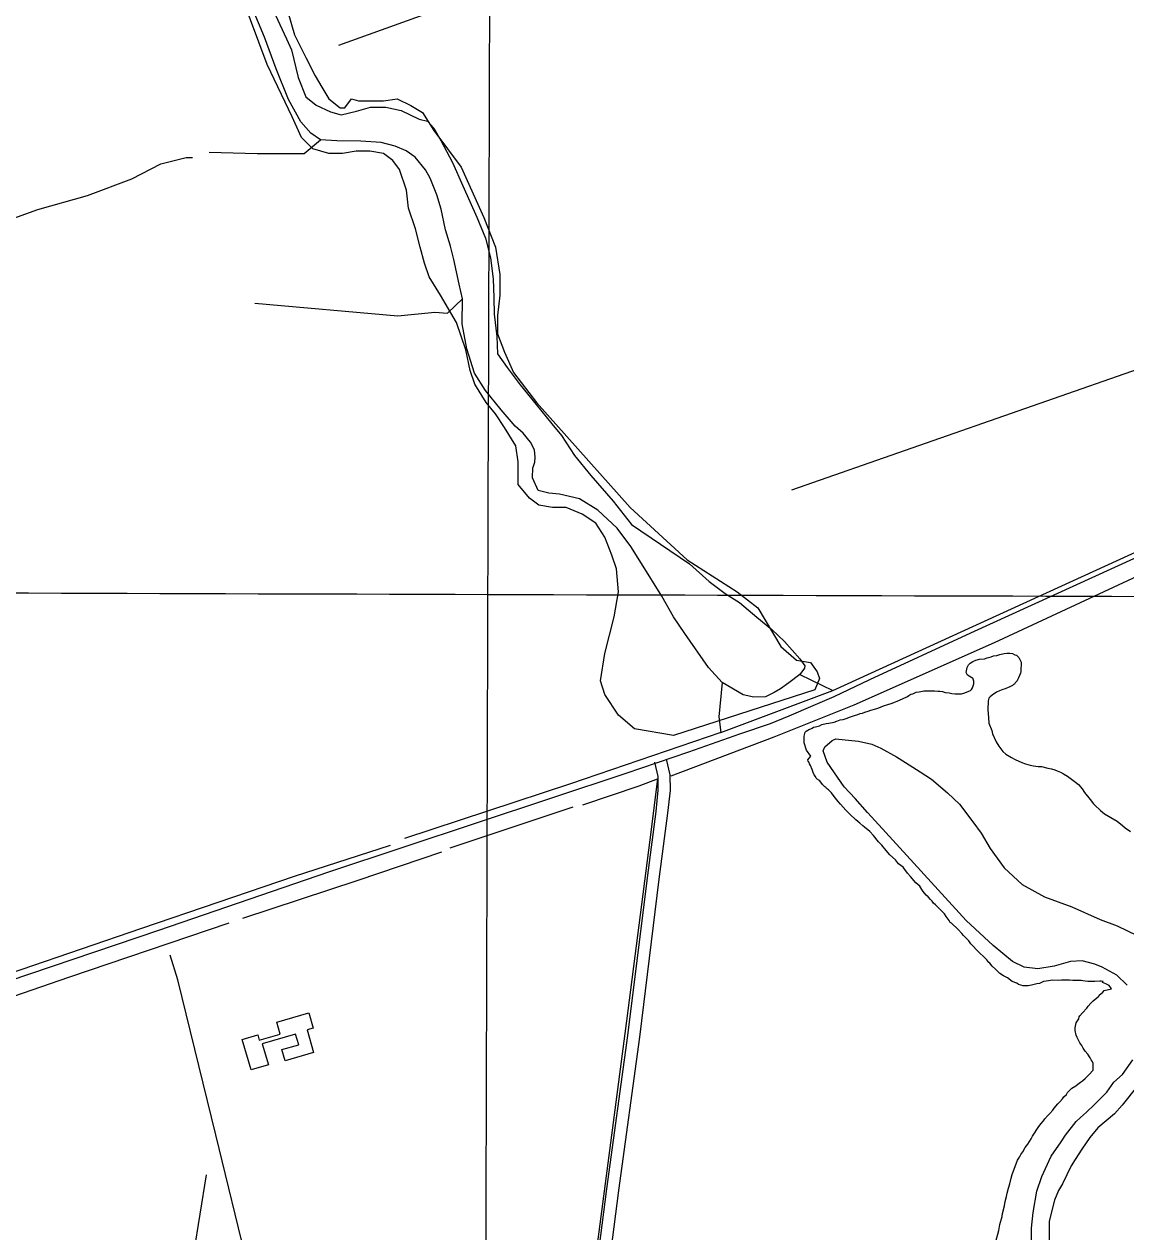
# Model space of a CAD drawing. Extents: x 3161514 to 3199414, y 831166 to 856601.
# Drawn here: x 3169818 to 3172562, y 847153 to 850162 of the extents above; entities that cross this region are included whole.
import ezdxf

# ---------------------------------------------------------------- set-up
doc = ezdxf.new("R2010")
doc.units = 0
for name, color, linetype in [('V-BLDG-OTLN', 7, 'Continuous'), ('V-GRID-MAJR', 7, 'Continuous'), ('V-ROAD-CNTR', 7, 'Continuous'), ('V-SITE-VEGE', 7, 'Continuous'), ('V-TOPO-SHOR', 7, 'Continuous')]:
    doc.layers.add(name, color=color, linetype=linetype)

msp = doc.modelspace()

# ---------------------------------------------------------------- linework, layer by layer
at = {"layer": 'V-BLDG-OTLN'}
msp.add_lwpolyline([(3170447.020069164, 847675.0506223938), (3170527.0279091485, 847698.2205760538), (3170537.988887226, 847660.370651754), (3170522.3039185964, 847655.828660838), (3170538.6058859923, 847599.5347734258), (3170467.563028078, 847578.9618145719), (3170459.488044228, 847606.844758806), (3170501.6299599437, 847619.0487343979), (3170493.8849754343, 847645.7926809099), (3170410.800141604, 847621.731729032), (3170425.984111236, 847569.299833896), (3170382.896197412, 847556.8218588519), (3170361.055241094, 847632.240708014), (3170399.6701638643, 847643.423685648), (3170403.434156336, 847630.425711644), (3170455.570052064, 847645.5226814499)], close=True, dxfattribs=at)
at = {"layer": 'V-GRID-MAJR'}
for points in [[(3170936.043, 836618.417), (3170954.554, 842678.861), (3170973.071, 848741.248), (3170991.588, 854803.677), (3170991.594, 854805.578)], [(3165741.648, 848757.608), (3170973.071, 848741.248), (3176204.497, 848725.65), (3181435.9250000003, 848710.812), (3186667.355, 848696.736), (3191898.788, 848683.42), (3197130.222, 848670.865), (3197130.223, 848670.865)]]:
    msp.add_spline(points, degree=3, dxfattribs=at)
at = {"layer": 'V-ROAD-CNTR'}
for points in [[(3175245.436472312, 850104.33776381), (3174206.5125501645, 849596.8837787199), (3173450.2140627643, 849230.3805117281), (3173277.200408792, 849149.236674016), (3173109.599743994, 849071.4288296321), (3172741.538480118, 848902.937166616), (3172175.406612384, 848644.5786833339), (3171923.7321157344, 848527.9319166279), (3171834.6782938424, 848486.117000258), (3171782.113398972, 848463.709045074), (3171722.3085185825, 848438.0540963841), (3171676.191610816, 848418.967134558), (3171599.981763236, 848392.8161868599), (3171472.849017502, 848348.2582759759), (3171316.7013297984, 848295.339381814), (3170575.8488115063, 848048.8868747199), (3170151.92265936, 847903.9371646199), (3169724.39851441, 847758.9164546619)], [(3170699.422564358, 843060.778850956), (3170784.749393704, 843710.913550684), (3170914.132134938, 844759.736453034), (3171166.114630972, 846458.1870561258), (3171269.351424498, 847259.8434528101), (3171321.6053199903, 847642.005688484), (3171370.163222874, 848035.1459022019), (3171391.72017976, 848199.8495727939), (3171397.4081683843, 848253.7874649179), (3171397.309168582, 848287.86139677), (3171388.7481857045, 848323.5823253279)], [(3170729.16650487, 843056.874858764), (3170814.509334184, 843707.12555826), (3170943.8620754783, 844755.6984611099), (3171195.8325715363, 846454.0690643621), (3171299.091365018, 847255.895460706), (3171351.35526049, 847638.1356962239), (3171399.923163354, 848031.3599097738), (3171421.5161201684, 848196.329579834), (3171427.412108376, 848252.2534679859), (3171427.299108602, 848291.4493895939), (3171417.9221273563, 848330.574311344)]]:
    msp.add_lwpolyline(points, dxfattribs=at)
at = {"layer": 'V-SITE-VEGE'}
for p, q in [((3170422.943, 850061.692), (3170349.028, 850260.791)), ((3170474.114, 850192.529), (3170491.1720000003, 850135.6430000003)), ((3170491.1720000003, 850135.6430000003), (3170519.6, 850078.756)), ((3170485.487, 849930.858), (3170422.943, 850061.692)), ((3170519.6, 850078.756), (3170542.343, 850033.2540000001)), ((3170542.343, 850033.2540000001), (3170559.401, 850004.809)), ((3170559.401, 850004.809), (3170576.4590000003, 849976.366)), ((3170576.4590000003, 849976.366), (3170604.887, 849953.611)), ((3170616.2600000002, 849953.611), (3170633.315, 849976.366)), ((3170633.315, 849976.366), (3170650.373, 849970.6770000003)), ((3170712.917, 849970.677), (3170747.0300000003, 849976.3659999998)), ((3170747.0300000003, 849976.366), (3170781.146, 849959.3000000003)), ((3170604.887, 849953.611), (3170616.2600000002, 849953.611)), ((3170650.373, 849970.677), (3170712.917, 849970.677)), ((3170781.146, 849959.3), (3170809.574, 849942.234)), ((3170809.574, 849942.234), (3170838.003, 849896.728)), ((3170508.23, 849879.662), (3170485.487, 849930.858)), ((3170838.003, 849896.728), (3170906.232, 849805.713)), ((3170536.6580000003, 849851.219), (3170508.23, 849879.662)), ((3170576.4590000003, 849839.843), (3170536.6580000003, 849851.219)), ((3170610.572, 849839.843), (3170576.4590000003, 849839.843)), ((3170644.688, 849845.53), (3170610.572, 849839.843)), ((3170678.801, 849845.53), (3170644.688, 849845.53)), ((3170712.917, 849839.843), (3170678.801, 849845.5299999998)), ((3170735.66, 849822.777), (3170712.917, 849839.843)), ((3170752.718, 849800.023), (3170735.66, 849822.777)), ((3170769.773, 849748.827), (3170752.718, 849800.023)), ((3170906.232, 849805.713), (3170963.09, 849680.5660000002)), ((3170775.461, 849703.319), (3170769.773, 849748.827)), ((3170792.517, 849652.123), (3170775.461, 849703.319)), ((3170963.09, 849680.5660000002), (3170991.519, 849606.6140000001)), ((3170803.889, 849606.6140000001), (3170792.517, 849652.123)), ((3170815.258, 849566.795), (3170803.889, 849606.6140000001)), ((3170991.519, 849606.6140000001), (3171002.8910000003, 849538.3520000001)), ((3170826.632, 849532.665), (3170815.258, 849566.795)), ((3170855.06, 849487.1560000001), (3170826.632, 849532.665)), ((3171002.8910000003, 849538.3520000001), (3171002.8910000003, 849487.1560000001)), ((3170894.861, 849418.895), (3170855.06, 849487.1560000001)), ((3171002.8910000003, 849487.1560000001), (3170997.204, 849435.961)), ((3170997.204, 849435.961), (3170997.204, 849390.452)), ((3170917.6040000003, 849350.633), (3170894.861, 849418.895)), ((3170997.204, 849390.452), (3171014.262, 849344.9450000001)), ((3170928.975, 849299.437), (3170917.6040000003, 849350.633)), ((3171014.262, 849344.9450000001), (3171037.003, 849293.747)), ((3170940.347, 849265.3070000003), (3170928.975, 849299.437)), ((3171037.003, 849293.747), (3171093.861, 849219.7980000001)), ((3170968.774, 849219.7980000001), (3170940.347, 849265.3070000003)), ((3170991.519, 849191.356), (3170968.774, 849219.7980000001)), ((3171093.861, 849219.7980000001), (3171326.981, 848958.1270000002)), ((3171014.262, 849157.226), (3170991.519, 849191.356)), ((3171042.69, 849111.7170000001), (3171014.262, 849157.226)), ((3171048.375, 849071.898), (3171042.69, 849111.7170000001)), ((3171048.375, 849043.4550000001), (3171048.375, 849071.898)), ((3171048.375, 849015.013), (3171048.375, 849043.4550000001)), ((3171076.806, 848980.883), (3171048.375, 849015.013)), ((3171099.549, 848963.817), (3171076.806, 848980.883)), ((3171133.662, 848958.1270000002), (3171099.549, 848963.817)), ((3171167.778, 848958.1270000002), (3171133.662, 848958.1270000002)), ((3171207.577, 848941.061), (3171167.778, 848958.127)), ((3171326.981, 848958.1270000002), (3171469.122, 848827.2930000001)), ((3171241.694, 848918.3080000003), (3171207.577, 848941.061)), ((3171264.435, 848884.1780000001), (3171241.694, 848918.3080000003)), ((3171281.4930000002, 848838.672), (3171264.435, 848884.1780000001)), ((3171292.863, 848804.54), (3171281.4930000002, 848838.672)), ((3171298.549, 848747.654), (3171292.863, 848804.54)), ((3171469.122, 848827.2930000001), (3171594.208, 848747.654)), ((3171287.178, 848685.082), (3171298.549, 848747.654)), ((3171594.208, 848747.654), (3171645.38, 848707.835)), ((3171645.38, 848707.835), (3171702.238, 848611.131)), ((3171264.435, 848594.0650000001), (3171287.178, 848685.082)), ((3171253.063, 848525.8030000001), (3171264.435, 848594.0650000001)), ((3171702.238, 848611.131), (3171742.039, 848577.001)), ((3171742.039, 848577.001), (3171776.153, 848571.311)), ((3171776.153, 848571.311), (3171793.21, 848548.556)), ((3171798.896, 848531.492), (3171787.523, 848503.0490000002)), ((3171793.21, 848548.556), (3171798.896, 848531.492)), ((3171264.435, 848491.6730000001), (3171253.063, 848525.8030000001)), ((3171787.523, 848503.0490000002), (3171435.007, 848389.2790000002)), ((3171298.549, 848440.4770000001), (3171264.435, 848491.6730000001)), ((3171338.35, 848406.345), (3171298.549, 848440.4770000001)), ((3171435.007, 848389.279), (3171338.35, 848406.345))]:
    msp.add_line(p, q, dxfattribs=at)
for points in [[(3172137.201, 848493.371), (3172152.536, 848493.16), (3172161.093, 848495.5970000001), (3172171.374, 848499.715), (3172174.804, 848501.372), (3172177.395, 848503.893), (3172180.0100000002, 848508.118), (3172183.559, 848518.295), (3172183.651, 848525.111), (3172181.202, 848532.813), (3172178.6580000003, 848533.7000000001), (3172171.89, 848537.202), (3172167.665, 848539.817), (3172164.3510000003, 848546.6780000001), (3172167.083, 848559.4230000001), (3172170.573, 848565.339), (3172174.04, 848569.552), (3172180.913, 848573.718), (3172188.63, 848577.0210000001), (3172197.182, 848579.458), (3172209.986, 848580.986), (3172216.8370000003, 848583.4500000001), (3172226.244, 848585.875), (3172232.244, 848588.349), (3172240.774, 848589.084), (3172248.477, 848591.533), (3172258.735, 848593.948), (3172265.563, 848594.706), (3172273.231, 848594.601), (3172280.034, 848593.655), (3172285.961, 848591.017), (3172289.359, 848590.118), (3172295.241, 848584.072), (3172301.041, 848572.063), (3172300.721, 848549.06), (3172299.812, 848544.812), (3172294.534, 848532.954), (3172291.921, 848528.729), (3172291.032, 848526.186), (3172286.703, 848521.133), (3172284.951, 848517.748), (3172282.3850000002, 848516.933), (3172279.795, 848514.412), (3172271.216, 848510.269), (3172268.647, 848509.454), (3172261.785, 848506.142), (3172255.798, 848504.518), (3172247.231, 848501.2270000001), (3172239.517, 848497.925), (3172229.1890000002, 848490.399), (3172224.017, 848486.209), (3172220.562, 848482.848), (3172218.762, 848476.057), (3172218.4590000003, 848453.9060000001), (3172219.893, 848434.2880000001), (3172220.556, 848420.6460000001), (3172227.968, 848401.794), (3172229.565, 848394.106), (3172239.506, 848373.5160000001), (3172245.329, 848363.212), (3172255.364, 848349.439), (3172262.95, 848343.3690000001), (3172277.3170000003, 848334.6510000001), (3172286.617, 848329.41), (3172302.708, 848322.371), (3172312.034, 848318.834), (3172323.927, 848316.112), (3172332.4220000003, 848314.291), (3172343.475, 848312.436), (3172351.995, 848312.317), (3172368.123, 848307.832), (3172376.63, 848306.865), (3172385.113, 848304.193), (3172391.042, 848301.555), (3172399.515, 848298.028), (3172407.1350000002, 848294.5160000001), (3172416.4250000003, 848288.4230000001), (3172436.671, 848273.657), (3172444.257, 848267.589), (3172453.475, 848256.384), (3172459.322, 848247.783), (3172473.5700000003, 848230.5430000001), (3172481.936, 848219.35), (3172485.2970000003, 848215.895), (3172498.752, 848202.929), (3172508.857, 848194.268)], [(3172075.449, 847980.574), (3172069.756, 847987.552), (3172064.966, 847991.576), (3172057.363, 848000.554), (3172053.575, 848005.533), (3172048.903, 848014.4400000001), (3172039.325, 848022.488), (3172026.029, 848038.442), (3172018.404, 848046.446), (3172011.781, 848055.4), (3172007.036, 848061.378), (3171995.506, 848069.4720000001), (3171987.928, 848079.427), (3171974.561, 848092.452), (3171965.052, 848103.431), (3171954.615, 848116.387), (3171946.014, 848124.411), (3171933.693, 848140.345), (3171924.161, 848150.345), (3171910.749, 848161.419), (3171906.911, 848164.441), (3171899.264, 848171.466), (3171889.685, 848179.515), (3171874.389, 848193.566), (3171864.855, 848203.566), (3171851.535, 848218.545), (3171845.842, 848225.525), (3171835.381, 848237.502), (3171828.755, 848246.458), (3171821.131, 848254.457), (3171816.318, 848257.507), (3171814.436, 848260.482), (3171812.505, 848261.506), (3171806.786, 848267.509), (3171802.043, 848273.485), (3171799.2090000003, 848277.462), (3171793.419, 848280.534), (3171790.56, 848283.535), (3171788.701, 848287.487), (3171785.864, 848291.464), (3171783.077, 848297.395), (3171780.335, 848305.278), (3171776.662, 848315.1410000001), (3171773.826, 848319.117), (3171772.921, 848322.072), (3171771.061, 848326.022), (3171770.156, 848328.978), (3171777.412, 848338.382), (3171766.298, 848352.7710000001), (3171760.594, 848371.5970000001), (3171760.815, 848387.784), (3171763.512, 848397.973), (3171766.105, 848400.4940000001), (3171769.546, 848403.003), (3171772.126, 848404.672), (3171777.2600000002, 848406.304), (3171780.693, 848407.961), (3171784.136, 848410.47), (3171789.2600000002, 848411.25), (3171798.666, 848413.679), (3171804.677, 848417.005), (3171815.787, 848419.407), (3171822.613, 848420.165), (3171835.43, 848422.545), (3171842.2800000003, 848425.006), (3171850.845, 848428.297), (3171857.685, 848429.907), (3171867.9560000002, 848433.174), (3171873.955, 848435.648), (3171880.805, 848438.109), (3171885.9420000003, 848439.7440000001), (3171894.4960000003, 848442.181), (3171900.495, 848444.655), (3171906.471, 848445.427), (3171911.617, 848447.909), (3171920.1720000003, 848450.348), (3171927.023, 848452.81), (3171938.995, 848456.052), (3171946.7, 848458.503), (3171958.697, 848463.451), (3171968.968, 848466.716), (3171977.522, 848469.155), (3171988.6550000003, 848473.263), (3171992.0870000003, 848474.92), (3172005.801, 848480.696), (3172017.81, 848486.496), (3172021.253, 848489.0040000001), (3172026.412, 848492.34), (3172031.536, 848493.123), (3172040.113, 848497.2660000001), (3172046.941, 848498.024), (3172055.498, 848500.461), (3172058.916, 848501.2660000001), (3172085.327, 848500.9010000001), (3172093.8340000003, 848499.932), (3172098.946, 848499.863), (3172105.749, 848498.917), (3172111.6890000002, 848497.131), (3172121.9020000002, 848496.137), (3172128.693, 848494.339), (3172137.201, 848493.371)], [(3172508.857, 848194.268), (3172540.134, 848175.943), (3172553.625, 848165.533), (3172560.36, 848159.475), (3172573.8710000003, 848150.767)], [(3172392.383, 847471.578), (3172397.565, 847476.621), (3172404.485, 847484.194), (3172407.965, 847489.261), (3172414.0100000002, 847495.1410000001), (3172416.6380000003, 847500.216), (3172427.867, 847511.14), (3172437.321, 847516.9720000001), (3172442.49, 847521.1630000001), (3172449.375, 847526.18), (3172454.534, 847529.518), (3172460.5670000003, 847534.546), (3172472.659, 847546.31), (3172478.7290000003, 847553.8960000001), (3172480.4560000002, 847555.5750000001), (3172480.691, 847572.6140000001), (3172478.207, 847577.761), (3172475.696, 847581.206), (3172473.2120000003, 847586.3520000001), (3172467.379, 847595.806), (3172460.656, 847602.716), (3172455.648, 847610.453), (3172452.335, 847617.316), (3172447.319, 847624.201), (3172444.8200000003, 847628.496), (3172440.677, 847637.0750000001), (3172438.205, 847643.072), (3172435.801, 847654.184), (3172435.895, 847661), (3172438.627, 847673.745), (3172444.732, 847683.884), (3172445.654, 847688.986), (3172447.393, 847691.517), (3172454.303, 847698.2390000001), (3172464.69, 847710.025), (3172468.17, 847715.0920000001), (3172475.09, 847722.6630000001), (3172481.136, 847728.545), (3172489.762, 847736.096), (3172494.931, 847740.284), (3172495.8200000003, 847742.8300000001), (3172504.444, 847750.3790000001), (3172507.911, 847754.5920000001), (3172526.466, 847758.63), (3172520.793, 847766.585), (3172512.097, 847770.703), (3172504.3540000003, 847773.8200000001), (3172505.4020000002, 847776.73), (3172500.542, 847777.822), (3172497.612, 847777.894), (3172484.869, 847776.245), (3172471.197, 847776.5750000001), (3172467.287, 847776.671), (3172460.475, 847777.81), (3172454.616, 847777.953), (3172450.733, 847779.022), (3172435.107, 847779.399), (3172430.22, 847779.5160000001), (3172421.434, 847779.729), (3172401.9, 847780.198), (3172394.065, 847779.409), (3172380.392, 847779.7390000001), (3172363.718, 847777.21), (3172356.857, 847776.397), (3172346.973, 847771.748), (3172340.112, 847770.937), (3172330.276, 847768.243), (3172327.323, 847767.334), (3172318.485, 847765.595), (3172306.7630000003, 847765.876), (3172295.116, 847769.089), (3172290.305, 847772.139), (3172278.678, 847776.327), (3172267.171, 847785.398), (3172257.521, 847790.518), (3172247.895, 847796.612), (3172237.411, 847807.6140000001), (3172228.785, 847814.659), (3172223.114, 847822.618), (3172221.185, 847823.64), (3172215.489, 847830.617), (3172208.8170000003, 847837.6190000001), (3172196.38, 847848.6680000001), (3172189.707, 847855.6680000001), (3172182.105, 847864.649), (3172176.387, 847870.65), (3172170.6920000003, 847877.625), (3172157.349, 847891.6290000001), (3172153.56, 847896.606), (3172144.029, 847906.608), (3172127.778, 847921.659), (3172124.894, 847923.683), (3172122.082, 847928.637), (3172114.505, 847938.59), (3172110.7630000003, 847945.52), (3172101.2090000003, 847954.546), (3172095.489, 847960.547), (3172087.842, 847967.571), (3172083.051, 847971.596), (3172079.265, 847976.572), (3172075.449, 847980.574)], [(3172236.75, 847122.654), (3172245.738, 847156.6140000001), (3172248.4930000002, 847171.061), (3172253.887, 847191.439), (3172254.8340000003, 847198.242), (3172260.216, 847217.768), (3172261.219, 847228.831), (3172264.793, 847240.711), (3172266.614, 847249.207), (3172270.198, 847261.939), (3172272.895, 847272.128), (3172276.501, 847286.564), (3172279.186, 847295.9010000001), (3172292.4590000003, 847331.505), (3172296.824, 847339.1140000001), (3172300.326, 847345.88), (3172305.532, 847352.628), (3172311.637, 847362.768), (3172317.717, 847371.208), (3172326.426, 847384.721), (3172329.928, 847391.4890000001), (3172345.589, 847415.131), (3172350.811, 847422.7270000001), (3172356.867, 847429.463), (3172360.345, 847434.528), (3172368.129, 847442.941), (3172372.46, 847447.9940000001), (3172380.245, 847456.409), (3172383.71, 847460.622), (3172392.383, 847471.578)]]:
    msp.add_lwpolyline(points, dxfattribs=at)
at = {"layer": 'V-TOPO-SHOR'}
for p, q in [((3170601.591812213, 850109.4829642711), (3172460.677248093, 850782.2948363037)), ((3171730.3222554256, 849001.7778920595), (3173027.255666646, 849454.3766678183)), ((3170879.045047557, 848109.4577696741), (3171185.3632382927, 848212.0901531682))]:
    msp.add_line(p, q, dxfattribs=at)
for points in [[(3171749.696, 848541.2880000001), (3171722.624, 848520.511), (3171701.691, 848505.585), (3171686.045, 848496.533), (3171664.358, 848485.912), (3171635.191, 848484.9), (3171608.755, 848490.68), (3171556.363, 848521.944), (3171522.106, 848558.7710000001), (3171463.302, 848644.192), (3171435.144, 848685.16), (3171406.38, 848736.425), (3171355.202, 848818.235), (3171328.8000000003, 848860.8740000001), (3171294.75, 848906.268), (3171246.97, 848951.136), (3171201.369, 848979.662), (3171151.072, 848991.162), (3171124.555, 848993.515), (3171098.142, 849000.15), (3171084.322, 849031.341), (3171084.92, 849056.188), (3171086.736, 849060.429), (3171089.554, 849070.647), (3171090.722, 849083.4770000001), (3171088.5840000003, 849101.528), (3171078.757, 849120.6240000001), (3171060.446, 849143.353), (3171041.136, 849160.103), (3171006.125, 849201.235), (3170966.994, 849249.324), (3170939.755, 849292.838), (3170920.639, 849353.3030000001), (3170908.419, 849415.3150000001), (3170909.924, 849477.854), (3170901.3680000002, 849514.061), (3170888.289, 849576.095), (3170879.651, 849608.875), (3170866.912, 849649.471), (3170856.156, 849701.16), (3170845.867, 849736.554), (3170828.866, 849778.11), (3170817.369, 849798.958), (3170791.554, 849830.438), (3170769.651, 849846.3960000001), (3170741.648, 849858.213), (3170706.73, 849867.628), (3170656.2260000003, 849870.558), (3170596.236, 849871.1460000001), (3170556.0130000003, 849873.829), (3170531.562, 849890.7050000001), (3170506.522, 849918.738), (3170476.146, 849974.331), (3170445.4050000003, 850050.5040000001), (3170416.465, 850130.063), (3170356.4930000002, 850273.799)], [(3170443.484, 850184.2710000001), (3170471.21, 850125.313), (3170483.42, 850098.448), (3170500.617, 850029.459), (3170519.166, 849981.007), (3170545.247, 849960.664), (3170580.8370000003, 849943.5210000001), (3170607.23, 849936.029), (3170645.171, 849945.4010000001), (3170680.565, 849955.692), (3170718.279, 849955.639), (3170756.646, 849947), (3170801.554, 849925.3470000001), (3170822.012, 849920.567), (3170837.876, 849903.042), (3170856, 849872.6020000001), (3170884.664, 849817.052), (3170910.696, 849758.9940000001), (3170945.676, 849681.0040000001), (3170966.713, 849629.067), (3170979.2430000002, 849579.904), (3170985.694, 849527.459), (3170987.988, 849480.259), (3170988.7090000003, 849439.096), (3170995.099, 849384.083), (3170996.616, 849340.329), (3171020.656, 849306.3200000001), (3171053.057, 849263.537), (3171093.022, 849214.572), (3171132.151, 849166.485), (3171156.293, 849136.758), (3171188.528, 849087.121), (3171229.33, 849037.278)], [(3170278.2508641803, 849842.7608309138), (3170398.2518048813, 849839.6029114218), (3170515.094826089, 849839.6029114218), (3170556.0130000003, 849873.829)], [(3169185.6107199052, 849192.2294155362), (3169195.0844783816, 849236.4402884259), (3169220.347834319, 849261.703644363), (3169264.5587072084, 849290.1249197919), (3169296.13790213, 849309.0724367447), (3169662.456563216, 849605.9168690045), (3169728.7728725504, 849650.1277418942), (3169791.931262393, 849678.5490173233), (3169851.9317327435, 849700.6544537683), (3169975.0905929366, 849735.3915681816), (3170085.617775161, 849776.4445215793), (3170158.2499234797, 849814.3395554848), (3170221.4083133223, 849830.1291529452), (3170237.197910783, 849830.1291529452)], [(3170391.9359658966, 849466.968411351), (3170748.7808685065, 849435.3892164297), (3170840.360533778, 849444.8629749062), (3170871.9397286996, 849441.705055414), (3170909.924, 849477.854)], [(3171749.696, 848541.2880000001), (3171832.12931501, 848501.5953819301), (3172664.2913672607, 848882.2652568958), (3173142.341907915, 849108.0113455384)], [(3171229.33, 849037.278), (3171285.222, 848973.356), (3171330.9790000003, 848915.681), (3171475.183, 848817.059), (3171523.839, 848773.027), (3171564.279, 848743.765), (3171599.723, 848720.625), (3171642.568, 848684.447), (3171680.396, 848653.534), (3171711.393, 848623.644), (3171749.791, 848580.718), (3171762.228, 848563.273), (3171761.227, 848557.297), (3171749.696, 848541.2880000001)], [(3171429.327470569, 848289.1284749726), (3171686.0583164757, 848386.5091406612), (3171885.246041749, 848466.1842307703), (3172234.93115945, 848621.1080170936), (3172947.580576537, 848953.0875592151)], [(3171556.363, 848521.944), (3171548.523979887, 848436.302437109), (3171553.2608591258, 848396.8284434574), (3171832.12931501, 848501.5953819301)], [(3171553.2608591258, 848396.8284434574), (3171179.0473993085, 848268.9327040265), (3170765.35994584, 848133.1421658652)], [(3172565.843, 847767.836), (3172539.862, 847792.463), (3172503.477, 847812.198), (3172484.795, 847819.505), (3172453.285, 847827.98), (3172424.095, 847826.112), (3172383.54, 847815.087), (3172343.09, 847808.3470000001), (3172308.9050000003, 847812.599), (3172280.0870000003, 847826.1510000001), (3172231.347, 847866.756), (3172164.259, 847928.375), (3171947.13, 848166.762), (3171918.724, 848197.447), (3171887.852, 848232.478), (3171860.264, 848261.431), (3171818.036, 848323.309), (3171808.437, 848351.827), (3171812.091, 848361.1680000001), (3171830.474, 848377.011), (3171840.001, 848381.069), (3171863.09, 848378.797), (3171896.44, 848375.422), (3171929.685, 848367.765), (3171951.732, 848357.8030000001), (3171990.646, 848336.2930000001), (3172013.446, 848322.0310000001), (3172049.747, 848298.868), (3172077.606, 848281.052), (3172117.921, 848246.652), (3172148.102, 848218.4940000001), (3172181.3370000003, 848174.835), (3172202.073, 848146.0480000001), (3172224.298, 848107.796), (3172259.143, 848059.811), (3172303.578, 848018.454), (3172359.419, 847987.963), (3172427.376, 847962.324), (3172497.7800000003, 847931.483), (3172540.2430000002, 847915.032), (3172590.251, 847891.541)], [(3171209.047634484, 848216.8270324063), (3171349.5750518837, 848264.1958247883), (3171395.364884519, 848281.564381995), (3171376.417367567, 848129.984246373), (3171317.995856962, 847678.4017589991), (3171245.3637086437, 847121.0289686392), (3171196.4159565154, 846724.7100723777), (3171180.626359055, 846598.3932926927), (3171107.994210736, 846086.8103349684), (3171027.467263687, 845557.8588200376), (3170951.677195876, 845036.802103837), (3170874.3081683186, 844498.3768304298), (3170842.7289733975, 844321.5333388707)], [(3170729.043871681, 848115.7736086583), (3170490.6209500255, 848038.4045811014), (3170110.0916512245, 847908.9298819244), (3169658.509163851, 847754.1918268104)], [(3170362.725210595, 847934.1932378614), (3170650.095884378, 848028.9308226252), (3170858.518570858, 848099.9840111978)], [(3169675.8777210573, 847700.5071954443), (3169928.5112804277, 847787.3499814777), (3170327.988096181, 847923.140519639)], [(3171218.5213929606, 847127.3448076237), (3170432.1994394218, 847032.6072228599), (3170395.8833652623, 847027.8703436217), (3170384.8306470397, 847032.6072228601), (3170378.5148080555, 847040.5020215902), (3170375.3568885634, 847064.1864177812), (3170294.829941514, 847394.1890047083), (3170200.0923567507, 847781.0341424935), (3170181.1448397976, 847842.6135725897)], [(3172326.737, 847093.843), (3172327.531, 847162.4), (3172331.029, 847200.888), (3172340.018, 847253.819), (3172352.9, 847290.367), (3172376.411, 847341.231), (3172401.286, 847377.491), (3172411.96, 847393.523), (3172438.506, 847428.028), (3172449.0330000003, 847438.061), (3172463.928, 847451.416), (3172483.208, 847468.953), (3172514.833, 847500.764), (3172532.5870000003, 847526.051), (3172553.622, 847545.261), (3172579.3540000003, 847581.501)], [(3172592.3910000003, 847517.755), (3172552.6210000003, 847468.138), (3172534.035, 847446.982)], [(3172534.035, 847446.982), (3172492.242, 847411.625), (3172472.8170000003, 847388.0920000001), (3172452.392, 847358.582), (3172435.4960000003, 847333.273), (3172425.68, 847317.223), (3172404.024, 847272.314), (3172394.208, 847256.264), (3172384.187, 847231.647), (3172370.935, 847179.677), (3172371.512, 847132.518)], [(3170271.1455453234, 847294.7145407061), (3170192.1975580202, 846805.2370194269), (3170113.249570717, 846301.5488604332), (3170034.3015834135, 845759.9656675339), (3169952.1956766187, 845204.1718369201), (3169873.2476893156, 844675.2203219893), (3169840.089534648, 844466.797635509)]]:
    msp.add_lwpolyline(points, dxfattribs=at)

doc.saveas('drawing.dxf')
